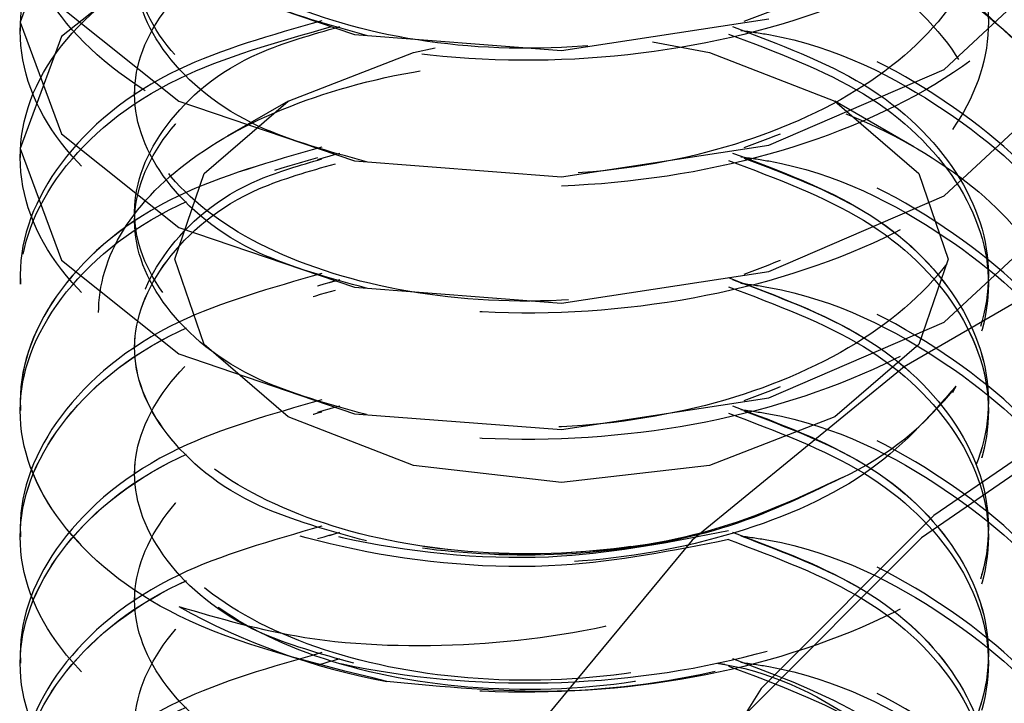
# Model space of a CAD drawing. Header units: inches. Extents: x 1907 to 2452, y -210 to -54.
# Tile 353 of 656: x 1991.901 to 1992.128, y -190.359 to -190.202. Entities that reach past the tile are written whole.
import ezdxf

# ---------------------------------------------------------------- set-up
doc = ezdxf.new("R2010")
doc.units = ezdxf.units.IN
doc.header["$LTSCALE"] = 0.5
doc.header["$MEASUREMENT"] = 0
doc.linetypes.add('HIDDEN', pattern=[0.22499999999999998, 0.15, -0.075])
doc.layers.add('SID-M-H', color=4, linetype='HIDDEN')

msp = doc.modelspace()

# ---------------------------------------------------------------- linework, layer by layer
at = {"layer": 'SID-M-H'}
for p, q in [((1991.910601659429, -190.176320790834), (1991.901086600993, -190.2021129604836)), ((1991.937698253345, -190.1838948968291), (1991.910601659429, -190.2054829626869)), ((1992.114474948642, -190.2130404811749), (1992.141571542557, -190.1878071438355)), ((1991.937698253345, -190.1911688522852), (1991.978251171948, -190.2049887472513)), ((1992.141571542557, -190.2164187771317), (1992.114474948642, -190.1911854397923)), ((1991.910601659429, -190.1987429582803), (1991.937698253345, -190.2203310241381)), ((1992.026086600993, -190.2086590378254), (1992.073922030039, -190.2013434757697)), ((1991.901086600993, -190.2021129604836), (1991.901086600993, -190.2042393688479)), ((1991.901086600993, -190.2021129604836), (1991.910601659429, -190.2279051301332)), ((1991.910601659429, -190.2054829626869), (1991.901086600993, -190.2312751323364)), ((1991.978251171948, -190.2049887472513), (1992.026086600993, -190.2086590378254)), ((1991.991918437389, -190.209172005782), (1991.996921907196, -190.2080757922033)), ((1992.0470812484, -190.20669369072), (1992.060254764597, -190.209172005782)), ((1991.962952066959, -190.2203452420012), (1991.991918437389, -190.209172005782)), ((1992.060254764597, -190.209172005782), (1992.089221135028, -190.2203452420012)), ((1992.073922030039, -190.2305056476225), (1992.114474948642, -190.2130404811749)), ((1991.927505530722, -190.21669404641), (1991.927505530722, -190.2188204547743)), ((1992.114474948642, -190.2422026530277), (1992.141571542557, -190.2169693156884)), ((1991.937698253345, -190.2203310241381), (1991.978251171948, -190.2341509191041)), ((1991.943597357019, -190.2370671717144), (1991.962952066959, -190.2203452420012)), ((1991.962941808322, -190.2203511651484), (1991.948870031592, -190.2284772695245)), ((1992.089221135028, -190.2203452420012), (1992.108575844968, -190.2370671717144)), ((1992.107472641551, -190.2308850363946), (1992.089231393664, -190.2203511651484)), ((1991.910601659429, -190.2279051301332), (1991.937698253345, -190.2494931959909)), ((1992.026086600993, -190.2378212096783), (1992.073922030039, -190.2305056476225)), ((1991.901086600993, -190.2312751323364), (1991.901086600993, -190.2334015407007)), ((1991.901086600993, -190.2312751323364), (1991.910601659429, -190.257067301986)), ((1991.978251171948, -190.2341509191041), (1992.026086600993, -190.2378212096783)), ((1991.936800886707, -190.2567920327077), (1991.943597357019, -190.2370671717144)), ((1992.108575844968, -190.2370671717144), (1992.115372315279, -190.2567920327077)), ((1992.073922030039, -190.2596678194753), (1992.114474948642, -190.2422026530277)), ((1991.927505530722, -190.2458562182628), (1991.927505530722, -190.2479826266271)), ((1992.114474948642, -190.2713648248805), (1992.141571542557, -190.2461314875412)), ((1992.165152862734, -190.2470400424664), (1992.105186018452, -190.2816581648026)), ((1991.937698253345, -190.2494931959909), (1991.978251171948, -190.263313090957)), ((1991.910601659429, -190.257067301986), (1991.937698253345, -190.2786553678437)), ((1991.943597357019, -190.2765168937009), (1991.936800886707, -190.2567920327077)), ((1992.115372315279, -190.2567920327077), (1992.108575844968, -190.2765168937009)), ((1991.901086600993, -190.2604373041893), (1991.901086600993, -190.2625637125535)), ((1992.026086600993, -190.2669833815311), (1992.073922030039, -190.2596678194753)), ((1991.978251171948, -190.263313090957), (1992.026086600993, -190.2669833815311)), ((1992.073922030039, -190.2888299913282), (1992.114474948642, -190.2713648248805)), ((1991.927505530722, -190.2750183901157), (1991.927505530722, -190.27714479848)), ((1991.937698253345, -190.2786553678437), (1991.978251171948, -190.2924752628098)), ((1991.962952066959, -190.2932388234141), (1991.943597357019, -190.2765168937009)), ((1992.108575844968, -190.2765168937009), (1992.089221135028, -190.2932388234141)), ((1992.16343888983, -190.2806687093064), (1992.112097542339, -190.3159907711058)), ((1992.105186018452, -190.2816581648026), (1992.056216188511, -190.3216288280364)), ((1992.160938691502, -190.2855606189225), (1992.109201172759, -190.3211552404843)), ((1991.901086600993, -190.2895994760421), (1991.901086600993, -190.2917258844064)), ((1992.026086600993, -190.2961455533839), (1992.073922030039, -190.2888299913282)), ((1991.991918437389, -190.3044120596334), (1991.962952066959, -190.2932388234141)), ((1991.978251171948, -190.2924752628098), (1992.026086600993, -190.2961455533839)), ((1992.089221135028, -190.2932388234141), (1992.060254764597, -190.3044120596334)), ((1991.927505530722, -190.3041805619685), (1991.927505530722, -190.3063069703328)), ((1992.026086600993, -190.3083355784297), (1991.991918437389, -190.3044120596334)), ((1992.060254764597, -190.3044120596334), (1992.026086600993, -190.3083355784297)), ((1992.112097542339, -190.3159907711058), (1992.072161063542, -190.3559229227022)), ((1991.901086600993, -190.3187616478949), (1991.901086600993, -190.3208880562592)), ((1992.056216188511, -190.3216288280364), (1992.019652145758, -190.3658021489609)), ((1992.109201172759, -190.3211552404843), (1992.068956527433, -190.3613955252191)), ((1991.927505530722, -190.3333427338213), (1991.927505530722, -190.3354691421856)), ((1991.901086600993, -190.3479238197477), (1991.901086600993, -190.350050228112)), ((1992.072161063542, -190.3559229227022), (1992.044842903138, -190.3992518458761))]:
    msp.add_line(p, q, dxfattribs=at)
for centre, radius, start, end in [((1992.060611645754, -190.2426718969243), 0.07133796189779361, 295.1746583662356, 322.4863169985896), ((1992.01429526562, -190.1993835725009), 0.1574795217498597, 240.8961903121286, 259.5434235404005)]:
    msp.add_arc(centre, radius, start, end, dxfattribs=at)
for points, knots in [([(1991.902219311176, -190.1076679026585), (1991.905339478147, -190.1004888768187), (1991.911545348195, -190.086210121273), (1991.937998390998, -190.0672413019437), (1991.976953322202, -190.0538100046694), (1992.026100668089, -190.0500056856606), (1992.075163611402, -190.0574618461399), (1992.116777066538, -190.0753348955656), (1992.144577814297, -190.1011775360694), (1992.154340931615, -190.1313339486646), (1992.1445780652, -190.1614903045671), (1992.116776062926, -190.1873331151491), (1992.075167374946, -190.2052055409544), (1992.026086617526, -190.2126640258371), (1991.977005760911, -190.2088510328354), (1991.935397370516, -190.1946227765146), (1991.907594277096, -190.1724294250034), (1991.897835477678, -190.1459026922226), (1991.907583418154, -190.1194499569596), (1991.935440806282, -190.0970346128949), (1991.976842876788, -190.0836203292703), (1992.01270154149, -190.0786953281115), (1992.031127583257, -190.0817792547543), (1992.033640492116, -190.0821998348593)], [0, 0, 0, 0, 0.04212059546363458, 0.08377594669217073, 0.1342346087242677, 0.1846932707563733, 0.2351519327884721, 0.2856105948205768, 0.3360692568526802, 0.3865279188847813, 0.4369865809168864, 0.4874452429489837, 0.5379039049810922, 0.5883625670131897, 0.6388212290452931, 0.6892798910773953, 0.7397385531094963, 0.7901972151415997, 0.8406558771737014, 0.8911145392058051, 0.9415732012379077, 0.9920318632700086, 0.9999999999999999, 0.9999999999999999, 0.9999999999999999, 0.9999999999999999]), ([(1992.032890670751, -190.0821586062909), (1992.044582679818, -190.0839057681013), (1992.067893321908, -190.0873891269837), (1992.098243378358, -190.1016957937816), (1992.119533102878, -190.1217124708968), (1992.127263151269, -190.1459562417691), (1992.119420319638, -190.1699527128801), (1992.099019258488, -190.1903475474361), (1992.077965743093, -190.1983191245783), (1992.068217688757, -190.2020100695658)], [0, 0, 0, 0, 0.1369430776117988, 0.2730267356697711, 0.4225407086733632, 0.5720546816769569, 0.7215686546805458, 0.8710826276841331, 1, 1, 1, 1]), ([(1992.048809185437, -190.0845196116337), (1992.057333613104, -190.085523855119), (1992.082095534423, -190.0884410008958), (1992.116662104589, -190.1048366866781), (1992.144608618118, -190.1302487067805), (1992.154332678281, -190.1605205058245), (1992.144580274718, -190.1906459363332), (1992.11677547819, -190.2164970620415), (1992.075167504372, -190.2343671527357), (1992.026086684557, -190.2418266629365), (1991.977005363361, -190.2380119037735), (1991.935398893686, -190.2237896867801), (1991.907588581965, -190.2015739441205), (1991.897856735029, -190.1751307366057), (1991.907504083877, -190.1483662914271), (1991.935736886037, -190.1271142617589), (1991.96318564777, -190.1149301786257), (1991.980117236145, -190.1137284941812), (1991.981054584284, -190.1136619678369)], [0, 0, 0, 0, 0.03599828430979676, 0.1045685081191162, 0.1731387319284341, 0.2417089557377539, 0.3102791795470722, 0.3788494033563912, 0.4474196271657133, 0.5159898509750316, 0.5845600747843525, 0.6531302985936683, 0.7217005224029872, 0.7902707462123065, 0.8588409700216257, 0.9274111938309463, 0.9959814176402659, 1, 1, 1, 1]), ([(1992.075199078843, -190.0895881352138), (1992.082374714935, -190.0928223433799), (1992.100191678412, -190.1008528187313), (1992.119471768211, -190.1197001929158), (1992.127251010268, -190.1437672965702), (1992.119530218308, -190.1679623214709), (1992.097609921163, -190.1887211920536), (1992.064793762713, -190.2032033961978), (1992.02608668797, -190.2094702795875), (1991.987379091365, -190.2068482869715), (1991.954564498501, -190.1960132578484), (1991.932638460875, -190.1788924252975), (1991.924939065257, -190.1583697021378), (1991.932638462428, -190.1378469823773), (1991.954564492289, -190.1207261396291), (1991.987379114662, -190.109891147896), (1992.026086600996, -190.1072690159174), (1992.064794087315, -190.1135364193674), (1992.09760870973, -190.1280166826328), (1992.119534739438, -190.1487827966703), (1992.127234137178, -190.1729507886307), (1992.119534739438, -190.1971187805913), (1992.09760870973, -190.2178848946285), (1992.064794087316, -190.2323651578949), (1992.026086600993, -190.2386325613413), (1991.987379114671, -190.2360104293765), (1991.954564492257, -190.2251754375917), (1991.932638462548, -190.2080545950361), (1991.924939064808, -190.1875318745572), (1991.932638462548, -190.1670091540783), (1991.954564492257, -190.1498883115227), (1991.987379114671, -190.1390533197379), (1992.026086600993, -190.1364311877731), (1992.064794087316, -190.1426985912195), (1992.09760870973, -190.1571788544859), (1992.119534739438, -190.1779449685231), (1992.127234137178, -190.2021129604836), (1992.119534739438, -190.2262809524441), (1992.09760870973, -190.2470470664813), (1992.064794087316, -190.2615273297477), (1992.026086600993, -190.2677947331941), (1991.987379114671, -190.2651726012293), (1991.954564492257, -190.2543376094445), (1991.932638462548, -190.2372167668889), (1991.924939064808, -190.21669404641), (1991.932638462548, -190.1961713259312), (1991.954564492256, -190.1790504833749), (1991.987379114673, -190.1682154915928), (1992.026086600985, -190.1655933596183), (1992.064794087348, -190.1718607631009), (1992.097608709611, -190.186341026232), (1992.119534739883, -190.2071071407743), (1992.12723413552, -190.2312751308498), (1992.119534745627, -190.2554431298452), (1992.097608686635, -190.2762092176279), (1992.064794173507, -190.2906895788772), (1992.026086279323, -190.2969566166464), (1991.987380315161, -190.2943358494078), (1991.954560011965, -190.2834957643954), (1991.932655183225, -190.2663939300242), (1991.924876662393, -190.2458002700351), (1991.932871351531, -190.2255422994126), (1991.950770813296, -190.2099766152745), (1991.968417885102, -190.2050002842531), (1991.974886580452, -190.2031761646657)], [0, 0, 0, 0, 0.0110087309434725, 0.02733446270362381, 0.04366019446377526, 0.05998592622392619, 0.07631165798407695, 0.09263738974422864, 0.1089631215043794, 0.1252888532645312, 0.141614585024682, 0.1579403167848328, 0.1742660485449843, 0.1905917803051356, 0.2069175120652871, 0.2232432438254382, 0.2395689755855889, 0.2558947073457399, 0.2722204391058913, 0.2885461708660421, 0.304871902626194, 0.3211976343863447, 0.3375233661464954, 0.3538490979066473, 0.3701748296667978, 0.3865005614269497, 0.4028262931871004, 0.4191520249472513, 0.4354777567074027, 0.4518034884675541, 0.4681292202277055, 0.4844549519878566, 0.5007806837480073, 0.517106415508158, 0.5334321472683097, 0.5497578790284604, 0.5660836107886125, 0.5824093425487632, 0.5987350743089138, 0.6150608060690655, 0.6313865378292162, 0.6477122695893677, 0.6640380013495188, 0.6803637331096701, 0.6966894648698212, 0.7130151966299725, 0.729340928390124, 0.7456666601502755, 0.7619923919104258, 0.7783181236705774, 0.7946438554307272, 0.8109695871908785, 0.8272953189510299, 0.8436210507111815, 0.8599467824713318, 0.8762725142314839, 0.8925982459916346, 0.9089239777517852, 0.9252497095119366, 0.9415754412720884, 0.9579011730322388, 0.9742269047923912, 0.9905526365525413, 1, 1, 1, 1]), ([(1991.981054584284, -190.2052038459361), (1991.97235964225, -190.2028197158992), (1991.95239507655, -190.1973454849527), (1991.93278665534, -190.1808676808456), (1991.924899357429, -190.1605366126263), (1991.932649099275, -190.1399625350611), (1991.95456165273, -190.1228554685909), (1991.98737983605, -190.1120167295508), (1992.026086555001, -190.1093958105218), (1992.064793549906, -190.1156621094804), (1992.097610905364, -190.1301455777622), (1992.119526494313, -190.1508999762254), (1992.127264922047, -190.1751116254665), (1992.119419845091, -190.199116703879), (1992.09901935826, -190.2195093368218), (1992.077965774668, -190.2274811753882), (1992.068217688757, -190.2311722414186)], [0, 0, 0, 0, 0.05659016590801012, 0.1299373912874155, 0.2032846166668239, 0.2766318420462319, 0.3499790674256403, 0.4233262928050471, 0.4966735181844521, 0.5700207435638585, 0.6433679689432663, 0.716715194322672, 0.7900624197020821, 0.8634096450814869, 0.9367568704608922, 1, 1, 1, 1]), ([(1992.067507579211, -190.1165413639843), (1992.069659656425, -190.1168433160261), (1992.087860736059, -190.1193970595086), (1992.116487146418, -190.134313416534), (1992.144655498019, -190.1593265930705), (1992.154320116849, -190.1897052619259), (1992.144583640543, -190.2198020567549), (1992.11677457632, -190.2456608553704), (1992.075167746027, -190.2635288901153), (1992.026086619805, -190.2709889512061), (1991.977005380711, -190.2671740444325), (1991.935398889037, -190.2529518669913), (1991.907588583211, -190.2307361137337), (1991.897856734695, -190.2042929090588), (1991.907504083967, -190.1775284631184), (1991.935736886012, -190.1562764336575), (1991.96318564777, -190.144092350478), (1991.980117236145, -190.142890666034), (1991.981054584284, -190.1428241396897)], [0, 0, 0, 0, 0.00944810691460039, 0.07990686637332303, 0.1503656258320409, 0.2208243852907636, 0.291283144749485, 0.3617419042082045, 0.4322006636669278, 0.5026594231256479, 0.5731181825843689, 0.6435769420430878, 0.7140357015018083, 0.7844944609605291, 0.8549532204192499, 0.9254119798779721, 0.9958707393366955, 0.9999999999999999, 0.9999999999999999, 0.9999999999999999, 0.9999999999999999]), ([(1991.981054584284, -190.2343660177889), (1991.97235964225, -190.2319818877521), (1991.95239507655, -190.2265076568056), (1991.93278665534, -190.2100298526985), (1991.924899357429, -190.1896987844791), (1991.932649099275, -190.1691247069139), (1991.95456165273, -190.1520176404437), (1991.98737983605, -190.1411789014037), (1992.026086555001, -190.1385579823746), (1992.064793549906, -190.1448242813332), (1992.097610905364, -190.159307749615), (1992.119526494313, -190.1800621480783), (1992.127264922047, -190.2042737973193), (1992.119419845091, -190.2282788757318), (1992.09901935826, -190.2486715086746), (1992.077965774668, -190.256643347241), (1992.068217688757, -190.2603344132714)], [0, 0, 0, 0, 0.05659016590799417, 0.1299373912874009, 0.2032846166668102, 0.2766318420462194, 0.349979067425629, 0.4233262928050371, 0.4966735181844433, 0.5700207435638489, 0.64336796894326, 0.7167151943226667, 0.7900624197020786, 0.863409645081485, 0.9367568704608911, 1, 1, 1, 1]), ([(1992.067507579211, -190.1457035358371), (1992.069659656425, -190.1460054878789), (1992.087860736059, -190.1485592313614), (1992.116487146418, -190.1634755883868), (1992.144655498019, -190.1884887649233), (1992.154320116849, -190.2188674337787), (1992.144583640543, -190.2489642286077), (1992.11677457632, -190.2748230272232), (1992.075167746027, -190.2926910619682), (1992.026086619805, -190.3001511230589), (1991.977005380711, -190.2963362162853), (1991.935398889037, -190.2821140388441), (1991.907588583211, -190.2598982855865), (1991.897856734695, -190.2334550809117), (1991.907504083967, -190.2066906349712), (1991.935736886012, -190.1854386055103), (1991.96318564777, -190.1732545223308), (1991.980117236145, -190.1720528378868), (1991.981054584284, -190.1719863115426)], [0, 0, 0, 0, 0.009448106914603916, 0.07990686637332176, 0.1503656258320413, 0.2208243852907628, 0.291283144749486, 0.3617419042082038, 0.4322006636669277, 0.5026594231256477, 0.573118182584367, 0.6435769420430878, 0.7140357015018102, 0.7844944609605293, 0.8549532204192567, 0.925411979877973, 0.9958707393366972, 1, 1, 1, 1]), ([(1991.981054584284, -190.2635281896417), (1991.97235964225, -190.2611440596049), (1991.95239507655, -190.2556698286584), (1991.93278665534, -190.2391920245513), (1991.924899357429, -190.2188609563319), (1991.932649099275, -190.1982868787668), (1991.95456165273, -190.1811798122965), (1991.98737983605, -190.1703410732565), (1992.026086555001, -190.1677201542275), (1992.064793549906, -190.1739864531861), (1992.097610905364, -190.1884699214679), (1992.119526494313, -190.2092243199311), (1992.127264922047, -190.2334359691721), (1992.119419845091, -190.2574410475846), (1992.09901935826, -190.2778336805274), (1992.077965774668, -190.2858055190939), (1992.068217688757, -190.2894965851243)], [0, 0, 0, 0, 0.05659016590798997, 0.129937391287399, 0.2032846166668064, 0.2766318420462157, 0.3499790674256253, 0.4233262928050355, 0.4966735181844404, 0.5700207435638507, 0.6433679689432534, 0.7167151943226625, 0.7900624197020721, 0.8634096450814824, 0.936756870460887, 1, 1, 1, 1]), ([(1992.067507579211, -190.1748657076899), (1992.069659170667, -190.1751676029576), (1992.087856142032, -190.1777208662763), (1992.116670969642, -190.192659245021), (1992.144001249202, -190.2175744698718), (1992.154478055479, -190.2428294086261), (1992.148546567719, -190.2571269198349), (1992.146664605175, -190.2616632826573)], [0, 0, 0, 0, 0.0372604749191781, 0.3151285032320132, 0.5929965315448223, 0.8708645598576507, 1, 1, 1, 1]), ([(1991.970715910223, -190.2018050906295), (1991.959063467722, -190.2051156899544), (1991.933099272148, -190.212492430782), (1991.907762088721, -190.2341029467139), (1991.897789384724, -190.2603934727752), (1991.907599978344, -190.2869469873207), (1991.935420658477, -190.309195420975), (1991.976906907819, -190.3231765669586), (1992.02325641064, -190.3276161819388), (1992.051874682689, -190.3219427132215), (1992.064647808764, -190.3194104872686)], [0, 0, 0, 0, 0.1068443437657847, 0.2380726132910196, 0.3693008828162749, 0.500529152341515, 0.6317574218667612, 0.7629856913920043, 0.8942139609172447, 1, 1, 1, 1]), ([(1991.970715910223, -190.2309672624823), (1991.959063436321, -190.2342777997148), (1991.933099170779, -190.2416544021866), (1991.90776260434, -190.2632661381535), (1991.897787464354, -190.2895518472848), (1991.907607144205, -190.3161233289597), (1991.935393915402, -190.3383047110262), (1991.977006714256, -190.352536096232), (1992.026086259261, -190.3563485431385), (1992.075167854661, -190.3488891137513), (1992.116774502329, -190.3310210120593), (1992.144583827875, -190.3051618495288), (1992.154319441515, -190.2750665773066), (1992.144658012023, -190.2446821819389), (1992.116477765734, -190.2196903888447), (1992.088081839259, -190.2048214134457), (1992.070130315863, -190.202280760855), (1992.068217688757, -190.2020100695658)], [0, 0, 0, 0, 0.05843403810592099, 0.1302038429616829, 0.2019736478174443, 0.2737434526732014, 0.3455132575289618, 0.4172830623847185, 0.4890528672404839, 0.5608226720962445, 0.6325924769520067, 0.704362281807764, 0.7761320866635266, 0.847901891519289, 0.9196716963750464, 0.9914415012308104, 1, 1, 1, 1]), ([(1992.064647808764, -190.3215368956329), (1992.051874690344, -190.3240691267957), (1992.023256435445, -190.329742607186), (1991.976906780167, -190.3253028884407), (1991.935421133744, -190.311322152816), (1991.907598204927, -190.2890721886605), (1991.897796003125, -190.2625243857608), (1991.907737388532, -190.2362125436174), (1991.933678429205, -190.2142583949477), (1991.960474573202, -190.2066932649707), (1991.972932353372, -190.2031761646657)], [0, 0, 0, 0, 0.1050327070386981, 0.2353264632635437, 0.3656202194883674, 0.4959139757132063, 0.6262077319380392, 0.7565014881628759, 0.8867952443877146, 1, 1, 1, 1]), ([(1992.065583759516, -190.2031761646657), (1992.076290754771, -190.2072008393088), (1992.098332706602, -190.2154862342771), (1992.119447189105, -190.2363791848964), (1992.12725759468, -190.2604078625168), (1992.119528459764, -190.284613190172), (1992.097610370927, -190.3053692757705), (1992.064793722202, -190.319852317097), (1992.02608640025, -190.3261186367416), (1991.987380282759, -190.3234980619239), (1991.954560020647, -190.3126579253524), (1991.932655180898, -190.2955561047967), (1991.924876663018, -190.2749624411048), (1991.932871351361, -190.254704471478), (1991.950770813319, -190.2391387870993), (1991.968417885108, -190.2341624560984), (1991.974886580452, -190.2323383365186)], [0, 0, 0, 0, 0.06984989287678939, 0.1437964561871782, 0.2177430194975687, 0.2916895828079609, 0.3656361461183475, 0.4395827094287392, 0.5135292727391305, 0.5874758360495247, 0.6614223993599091, 0.7353689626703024, 0.8093155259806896, 0.8832620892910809, 0.9572086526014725, 1, 1, 1, 1]), ([(1992.067507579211, -190.2040278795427), (1992.069659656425, -190.2043298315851), (1992.087860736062, -190.206883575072), (1992.116487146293, -190.2217999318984), (1992.144655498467, -190.2468131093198), (1992.154320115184, -190.2771917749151), (1992.144583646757, -190.3072885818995), (1992.116774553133, -190.333147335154), (1992.075167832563, -190.3510155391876), (1992.026086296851, -190.3584749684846), (1991.977006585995, -190.3546624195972), (1991.935394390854, -190.3404314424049), (1991.907605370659, -190.3182485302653), (1991.897794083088, -190.2916827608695), (1991.907737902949, -190.2653757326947), (1991.933678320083, -190.2434203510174), (1991.96047453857, -190.2358553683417), (1991.972932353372, -190.2323383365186)], [0, 0, 0, 0, 0.0095761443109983, 0.08098973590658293, 0.1524033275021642, 0.2238169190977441, 0.2952305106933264, 0.3666441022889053, 0.4380576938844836, 0.5094712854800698, 0.5808848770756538, 0.6522984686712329, 0.7237120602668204, 0.7951256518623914, 0.8665392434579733, 0.9379528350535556, 1, 1, 1, 1]), ([(1991.981054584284, -190.2926903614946), (1991.972358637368, -190.2903053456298), (1991.952391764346, -190.2848290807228), (1991.932804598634, -190.2683700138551), (1991.92483264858, -190.2479643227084), (1991.932897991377, -190.2276684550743), (1991.950505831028, -190.2122596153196), (1991.967779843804, -190.2073623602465), (1991.973891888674, -190.2056295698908)], [0, 0, 0, 0, 0.1450500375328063, 0.3330512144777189, 0.5210523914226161, 0.7090535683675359, 0.8970547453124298, 1, 1, 1, 1]), ([(1992.064647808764, -190.2048882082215), (1992.075696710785, -190.209031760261), (1992.098091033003, -190.2174300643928), (1992.119448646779, -190.2384905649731), (1992.127283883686, -190.262568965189), (1992.119421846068, -190.2866158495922), (1992.098835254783, -190.3071340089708), (1992.077514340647, -190.3151914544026), (1992.067507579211, -190.3189731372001)], [0, 0, 0, 0, 0.166236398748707, 0.3369340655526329, 0.5076317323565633, 0.6783293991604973, 0.8490270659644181, 1, 1, 1, 1]), ([(1992.090957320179, -190.3072338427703), (1992.082022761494, -190.3115382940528), (1992.064153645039, -190.3201471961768), (1992.030607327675, -190.3256852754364), (1991.996481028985, -190.324961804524), (1991.964713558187, -190.3178302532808), (1991.93911902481, -190.3048101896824), (1991.922531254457, -190.2876818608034), (1991.917225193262, -190.2680987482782), (1991.923856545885, -190.2484290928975), (1991.942017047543, -190.2309774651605), (1991.970076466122, -190.2177608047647), (1992.004891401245, -190.2105882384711), (1992.042906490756, -190.2104161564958), (1992.079850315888, -190.2175850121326), (1992.111510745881, -190.2314955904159), (1992.134391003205, -190.2509163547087), (1992.145673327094, -190.273867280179), (1992.143738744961, -190.2979529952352), (1992.128772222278, -190.3207026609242), (1992.101872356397, -190.3394705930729), (1992.06613985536, -190.3523112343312), (1992.025407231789, -190.3581107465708), (1991.998799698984, -190.3555212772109), (1991.985714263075, -190.3542477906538)], [0, 0, 0, 0, 0.04105051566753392, 0.08210102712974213, 0.1231263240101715, 0.1651756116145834, 0.207380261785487, 0.2501556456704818, 0.2935314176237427, 0.3370485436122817, 0.3815882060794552, 0.4261064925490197, 0.4715568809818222, 0.5172530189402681, 0.5634349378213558, 0.6103006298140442, 0.6572299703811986, 0.7052591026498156, 0.753270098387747, 0.802130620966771, 0.8513180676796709, 0.9009149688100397, 0.9512705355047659, 0.9999999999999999, 0.9999999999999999, 0.9999999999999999, 0.9999999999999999]), ([(1991.970715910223, -190.2309672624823), (1991.959066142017, -190.2342762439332), (1991.93310790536, -190.2416493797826), (1991.907718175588, -190.2632916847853), (1991.89795293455, -190.2894567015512), (1991.90698969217, -190.3164783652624), (1991.927462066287, -190.3301459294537), (1991.937698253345, -190.3369797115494)], [0, 0, 0, 0, 0.1691224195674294, 0.376841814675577, 0.5845612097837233, 0.7922806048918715, 0.9999999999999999, 0.9999999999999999, 0.9999999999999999, 0.9999999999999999]), ([(1992.067507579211, -190.2331900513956), (1992.069659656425, -190.2334920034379), (1992.087860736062, -190.2360457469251), (1992.116487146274, -190.2509621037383), (1992.144655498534, -190.2759752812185), (1992.154320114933, -190.3063539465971), (1992.144583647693, -190.3364507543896), (1992.116774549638, -190.3623095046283), (1992.075167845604, -190.3801777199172), (1992.026086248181, -190.3876371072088), (1991.977006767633, -190.3838247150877), (1991.935393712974, -190.3695931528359), (1991.907607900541, -190.347412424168), (1991.897784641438, -190.3208385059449), (1991.907773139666, -190.2945618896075), (1991.93286274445, -190.2730896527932), (1991.958487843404, -190.2657897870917), (1991.96981250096, -190.2625637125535)], [0, 0, 0, 0, 0.009629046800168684, 0.08143715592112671, 0.1532452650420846, 0.2250533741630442, 0.2968614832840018, 0.3686695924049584, 0.4404777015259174, 0.5122858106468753, 0.5840939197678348, 0.6559020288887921, 0.7277101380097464, 0.7995182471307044, 0.8713263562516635, 0.9431344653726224, 1, 1, 1, 1]), ([(1991.970715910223, -190.2601294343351), (1991.959063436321, -190.2634399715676), (1991.933099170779, -190.2708165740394), (1991.90776260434, -190.2924283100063), (1991.897787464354, -190.3187140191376), (1991.907607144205, -190.3452855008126), (1991.935393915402, -190.367466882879), (1991.977006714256, -190.3816982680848), (1992.026086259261, -190.3855107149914), (1992.075167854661, -190.3780512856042), (1992.116774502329, -190.3601831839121), (1992.144583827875, -190.3343240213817), (1992.154319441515, -190.3042287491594), (1992.144658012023, -190.2738443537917), (1992.116477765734, -190.2488525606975), (1992.088081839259, -190.2339835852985), (1992.070130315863, -190.2314429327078), (1992.068217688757, -190.2311722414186)], [0, 0, 0, 0, 0.05843403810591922, 0.1302038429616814, 0.201973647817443, 0.2737434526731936, 0.345513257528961, 0.4172830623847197, 0.4890528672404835, 0.5608226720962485, 0.632592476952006, 0.7043622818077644, 0.7761320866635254, 0.8479018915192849, 0.9196716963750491, 0.9914415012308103, 1, 1, 1, 1]), ([(1992.067507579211, -190.2331900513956), (1992.069659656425, -190.2334920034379), (1992.087860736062, -190.2360457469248), (1992.116487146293, -190.2509621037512), (1992.144655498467, -190.2759752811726), (1992.154320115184, -190.306353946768), (1992.144583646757, -190.3364507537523), (1992.116774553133, -190.3623095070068), (1992.075167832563, -190.3801777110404), (1992.026086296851, -190.3876371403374), (1991.977006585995, -190.38382459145), (1991.935394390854, -190.3695936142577), (1991.907605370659, -190.3474107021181), (1991.897794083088, -190.3208449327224), (1991.907737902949, -190.2945379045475), (1991.933678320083, -190.2725825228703), (1991.96047453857, -190.2650175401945), (1991.972932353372, -190.2615005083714)], [0, 0, 0, 0, 0.009576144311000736, 0.08098973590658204, 0.1524033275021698, 0.223816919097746, 0.2952305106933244, 0.3666441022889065, 0.4380576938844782, 0.5094712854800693, 0.5808848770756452, 0.6522984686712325, 0.7237120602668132, 0.795125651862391, 0.8665392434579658, 0.9379528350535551, 1, 1, 1, 1]), ([(1992.065583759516, -190.2323383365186), (1992.076290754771, -190.2363630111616), (1992.098332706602, -190.24464840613), (1992.119447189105, -190.2655413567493), (1992.12725759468, -190.2895700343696), (1992.119528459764, -190.3137753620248), (1992.097610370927, -190.3345314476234), (1992.064793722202, -190.3490144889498), (1992.02608640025, -190.3552808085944), (1991.987380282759, -190.3526602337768), (1991.954560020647, -190.3418200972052), (1991.932655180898, -190.3247182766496), (1991.924876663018, -190.3041246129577), (1991.932871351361, -190.2838666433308), (1991.950770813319, -190.2683009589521), (1991.968417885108, -190.2633246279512), (1991.974886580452, -190.2615005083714)], [0, 0, 0, 0, 0.06984989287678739, 0.1437964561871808, 0.2177430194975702, 0.291689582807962, 0.3656361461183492, 0.4395827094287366, 0.5135292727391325, 0.5874758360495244, 0.6614223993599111, 0.7353689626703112, 0.8093155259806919, 0.8832620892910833, 0.957208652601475, 1, 1, 1, 1]), ([(1991.985714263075, -190.3542477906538), (1991.968525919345, -190.3500247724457), (1991.93651888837, -190.3421609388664), (1991.907697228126, -190.3181127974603), (1991.897760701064, -190.2917131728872), (1991.907779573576, -190.2653898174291), (1991.932861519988, -190.2439293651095), (1991.958487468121, -190.2366281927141), (1991.96981250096, -190.2334015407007)], [0, 0, 0, 0, 0.1948832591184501, 0.3628991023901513, 0.530914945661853, 0.6989307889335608, 0.8669466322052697, 1, 1, 1, 1]), ([(1992.090957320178, -190.3072338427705), (1992.08122560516, -190.3117536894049), (1992.061821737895, -190.3207657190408), (1992.024859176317, -190.3259623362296), (1991.987408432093, -190.3235205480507), (1991.954551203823, -190.3126510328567), (1991.932662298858, -190.2955611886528), (1991.924857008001, -190.2749489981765), (1991.932942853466, -190.2547531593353), (1991.949661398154, -190.2397869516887), (1991.965739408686, -190.2351459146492), (1991.970715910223, -190.2337094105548)], [0, 0, 0, 0, 0.1109108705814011, 0.2211429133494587, 0.3419282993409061, 0.4627136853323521, 0.5834990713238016, 0.7042844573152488, 0.8250698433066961, 0.9458552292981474, 1, 1, 1, 1]), ([(1992.117197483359, -190.2861132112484), (1992.110883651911, -190.2932938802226), (1992.098270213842, -190.3076390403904), (1992.064623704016, -190.3219374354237), (1992.026131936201, -190.3282560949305), (1991.987368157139, -190.3256215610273), (1991.954562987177, -190.3147849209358), (1991.932655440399, -190.2976830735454), (1991.924872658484, -190.2770860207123), (1991.932887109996, -190.256841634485), (1991.950507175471, -190.24142042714), (1991.96778019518, -190.2365241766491), (1991.973891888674, -190.2347917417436)], [0, 0, 0, 0, 0.1049502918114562, 0.209664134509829, 0.314377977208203, 0.4190918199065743, 0.5238056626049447, 0.6285195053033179, 0.7332333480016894, 0.8379471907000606, 0.9426610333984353, 1, 1, 1, 1]), ([(1992.068217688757, -190.2335044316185), (1992.077965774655, -190.2371954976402), (1992.099019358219, -190.2451673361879), (1992.119419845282, -190.2655599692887), (1992.127264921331, -190.2895650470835), (1992.119526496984, -190.3137766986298), (1992.097610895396, -190.3345310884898), (1992.064793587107, -190.3490145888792), (1992.026086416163, -190.3552807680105), (1991.987380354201, -190.352660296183), (1991.954559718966, -190.3418198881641), (1991.932656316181, -190.3247190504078), (1991.924872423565, -190.3041217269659), (1991.932887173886, -190.2838774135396), (1991.950507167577, -190.2684561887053), (1991.967780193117, -190.263559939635), (1991.973891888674, -190.2618275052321)], [0, 0, 0, 0, 0.064299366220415, 0.1388715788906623, 0.2134437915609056, 0.2880160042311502, 0.3625882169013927, 0.4371604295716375, 0.5117326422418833, 0.586304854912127, 0.6608770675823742, 0.7354492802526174, 0.8100214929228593, 0.884593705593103, 0.9591659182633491, 1, 1, 1, 1]), ([(1992.064647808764, -190.2340503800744), (1992.075696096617, -190.2381932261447), (1992.098089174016, -190.2465900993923), (1992.119456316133, -190.267661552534), (1992.127255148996, -190.2916981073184), (1992.119529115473, -190.3159013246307), (1992.097610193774, -190.3366579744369), (1992.064793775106, -190.3511408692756), (1992.026086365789, -190.3574072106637), (1991.987380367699, -190.3547866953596), (1991.954559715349, -190.3439462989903), (1991.932656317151, -190.3268454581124), (1991.924872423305, -190.3062481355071), (1991.932887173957, -190.2860038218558), (1991.950507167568, -190.2705825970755), (1991.967780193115, -190.2656863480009), (1991.973891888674, -190.2639539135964)], [0, 0, 0, 0, 0.07202371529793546, 0.1459803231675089, 0.2199369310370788, 0.2938935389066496, 0.3678501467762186, 0.4418067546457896, 0.5157633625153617, 0.5897199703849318, 0.6636765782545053, 0.7376331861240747, 0.8115897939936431, 0.8855464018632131, 0.9595030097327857, 1, 1, 1, 1]), ([(1991.981054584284, -190.3218525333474), (1991.972358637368, -190.3194675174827), (1991.952391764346, -190.3139912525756), (1991.932804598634, -190.2975321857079), (1991.92483264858, -190.2771264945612), (1991.932897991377, -190.2568306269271), (1991.950505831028, -190.2414217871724), (1991.967779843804, -190.2365245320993), (1991.973891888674, -190.2347917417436)], [0, 0, 0, 0, 0.1450500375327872, 0.3330512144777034, 0.5210523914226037, 0.7090535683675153, 0.8970547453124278, 1, 1, 1, 1]), ([(1992.064647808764, -190.2340503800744), (1992.075695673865, -190.2381923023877), (1992.098087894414, -190.2465873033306), (1992.119461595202, -190.2676730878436), (1992.127235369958, -190.2916548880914), (1992.119602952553, -190.3160626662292), (1992.09733462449, -190.33605582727), (1992.075850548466, -190.3478723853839), (1992.06267409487, -190.3499597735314), (1992.062103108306, -190.350050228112)], [0, 0, 0, 0, 0.1617940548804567, 0.3279301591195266, 0.4940662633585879, 0.6602023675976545, 0.8263384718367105, 0.9924745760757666, 1, 1, 1, 1]), ([(1991.970715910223, -190.289291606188), (1991.959063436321, -190.2926021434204), (1991.933099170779, -190.2999787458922), (1991.90776260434, -190.3215904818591), (1991.897787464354, -190.3478761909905), (1991.907607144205, -190.3744476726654), (1991.935393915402, -190.3966290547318), (1991.977006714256, -190.4108604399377), (1992.026086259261, -190.4146728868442), (1992.075167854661, -190.407213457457), (1992.116774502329, -190.3893453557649), (1992.144583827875, -190.3634861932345), (1992.154319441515, -190.3333909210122), (1992.144658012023, -190.3030065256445), (1992.116477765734, -190.2780147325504), (1992.088081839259, -190.2631457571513), (1992.070130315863, -190.2606051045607), (1992.068217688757, -190.2603344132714)], [0, 0, 0, 0, 0.05843403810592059, 0.1302038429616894, 0.2019736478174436, 0.2737434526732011, 0.3455132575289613, 0.4172830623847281, 0.4890528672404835, 0.5608226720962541, 0.6325924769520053, 0.7043622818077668, 0.7761320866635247, 0.8479018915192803, 0.9196716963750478, 0.9914415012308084, 1, 1, 1, 1]), ([(1992.067507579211, -190.2623522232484), (1992.069659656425, -190.2626541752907), (1992.087860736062, -190.2652079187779), (1992.116487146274, -190.2801242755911), (1992.144655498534, -190.3051374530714), (1992.154320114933, -190.33551611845), (1992.144583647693, -190.3656129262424), (1992.116774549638, -190.3914716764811), (1992.075167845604, -190.40933989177), (1992.026086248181, -190.4167992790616), (1991.977006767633, -190.4129868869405), (1991.935393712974, -190.3987553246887), (1991.907607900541, -190.3765745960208), (1991.897784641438, -190.3500006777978), (1991.907773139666, -190.3237240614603), (1991.93286274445, -190.302251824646), (1991.958487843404, -190.2949519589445), (1991.96981250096, -190.2917258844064)], [0, 0, 0, 0, 0.009629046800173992, 0.08143715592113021, 0.1532452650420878, 0.225053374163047, 0.2968614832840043, 0.3686695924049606, 0.4404777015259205, 0.5122858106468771, 0.5840939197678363, 0.6559020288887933, 0.7277101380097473, 0.799518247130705, 0.8713263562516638, 0.9431344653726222, 1, 1, 1, 1]), ([(1992.067507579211, -190.2623522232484), (1992.069659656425, -190.2626541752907), (1992.087860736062, -190.2652079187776), (1992.116487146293, -190.280124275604), (1992.144655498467, -190.3051374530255), (1992.154320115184, -190.3355161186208), (1992.144583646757, -190.3656129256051), (1992.116774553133, -190.3914716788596), (1992.075167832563, -190.4093398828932), (1992.026086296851, -190.4167993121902), (1991.977006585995, -190.4129867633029), (1991.935394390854, -190.3987557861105), (1991.907605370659, -190.376572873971), (1991.897794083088, -190.3500071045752), (1991.907737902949, -190.3237000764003), (1991.933678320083, -190.3017446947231), (1991.96047453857, -190.2941797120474), (1991.972932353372, -190.2906626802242)], [0, 0, 0, 0, 0.009576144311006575, 0.0809897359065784, 0.1524033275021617, 0.2238169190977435, 0.2952305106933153, 0.3666441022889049, 0.4380576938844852, 0.5094712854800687, 0.580884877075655, 0.6522984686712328, 0.7237120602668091, 0.7951256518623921, 0.866539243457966, 0.9379528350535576, 1, 1, 1, 1]), ([(1992.064647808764, -190.2610861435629), (1992.075696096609, -190.2652289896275), (1992.098089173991, -190.2736258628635), (1992.119456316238, -190.2946973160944), (1992.127255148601, -190.3187338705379), (1992.119529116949, -190.3429370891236), (1992.097610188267, -190.3636937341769), (1992.064793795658, -190.3781766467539), (1992.026086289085, -190.3844429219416), (1991.987380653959, -190.381822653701), (1991.95455864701, -190.3709813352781), (1991.932660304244, -190.353883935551), (1991.924857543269, -190.333273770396), (1991.932942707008, -190.3130773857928), (1991.949661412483, -190.2981113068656), (1991.965739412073, -190.2934702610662), (1991.970715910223, -190.2920337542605)], [0, 0, 0, 0, 0.07255659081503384, 0.147060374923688, 0.2215641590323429, 0.2960679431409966, 0.3705717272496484, 0.4450755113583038, 0.5195792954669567, 0.5940830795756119, 0.668586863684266, 0.743090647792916, 0.8175944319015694, 0.8920982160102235, 0.9666020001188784, 1, 1, 1, 1]), ([(1992.065583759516, -190.2615005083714), (1992.076290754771, -190.2655251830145), (1992.098332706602, -190.2738105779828), (1992.119447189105, -190.2947035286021), (1992.12725759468, -190.3187322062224), (1992.119528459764, -190.3429375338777), (1992.097610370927, -190.3636936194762), (1992.064793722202, -190.3781766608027), (1992.02608640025, -190.3844429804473), (1991.987380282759, -190.3818224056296), (1991.954560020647, -190.3709822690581), (1991.932655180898, -190.3538804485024), (1991.924876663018, -190.3332867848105), (1991.932871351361, -190.3130288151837), (1991.950770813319, -190.2974631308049), (1991.968417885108, -190.292486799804), (1991.974886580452, -190.2906626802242)], [0, 0, 0, 0, 0.06984989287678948, 0.1437964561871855, 0.2177430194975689, 0.2916895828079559, 0.3656361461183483, 0.4395827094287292, 0.5135292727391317, 0.5874758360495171, 0.6614223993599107, 0.7353689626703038, 0.8093155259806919, 0.883262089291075, 0.9572086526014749, 0.9999999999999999, 0.9999999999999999, 0.9999999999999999, 0.9999999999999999]), ([(1991.978120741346, -190.350050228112), (1991.970486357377, -190.3479300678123), (1991.95162169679, -190.3426911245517), (1991.932842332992, -190.3266687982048), (1991.924822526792, -190.306295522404), (1991.932900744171, -190.2859909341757), (1991.950505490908, -190.2705841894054), (1991.967779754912, -190.265686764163), (1991.973891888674, -190.2639539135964)], [0, 0, 0, 0, 0.1300467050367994, 0.3213470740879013, 0.5126474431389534, 0.7039478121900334, 0.8952481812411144, 1, 1, 1, 1]), ([(1992.064647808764, -190.2632125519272), (1992.075696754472, -190.2673561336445), (1992.098091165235, -190.2757544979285), (1992.119448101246, -190.2968145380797), (1992.127285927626, -190.3208946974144), (1992.119414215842, -190.344935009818), (1992.099020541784, -190.3653186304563), (1992.077966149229, -190.3732915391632), (1992.068217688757, -190.3769831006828)], [0, 0, 0, 0, 0.1668688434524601, 0.3382159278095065, 0.5095630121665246, 0.6809100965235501, 0.8522571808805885, 1, 1, 1, 1]), ([(1991.937698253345, -190.3369797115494), (1991.947100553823, -190.3397166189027), (1991.967647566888, -190.3456976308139), (1992.005878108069, -190.3467630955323), (1992.046089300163, -190.3407473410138), (1992.080760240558, -190.3262462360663), (1992.106020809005, -190.3076518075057), (1992.11369625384, -190.2928604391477), (1992.117197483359, -190.2861132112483)], [0, 0, 0, 0, 0.1539388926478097, 0.3364053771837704, 0.5189921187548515, 0.6936409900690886, 0.8602513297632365, 1, 1, 1, 1]), ([(1991.970715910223, -190.3184537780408), (1991.959063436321, -190.3217643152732), (1991.933099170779, -190.3291409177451), (1991.90776260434, -190.350752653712), (1991.897787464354, -190.3770383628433), (1991.907607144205, -190.4036098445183), (1991.935393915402, -190.4257912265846), (1991.977006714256, -190.4400226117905), (1992.026086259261, -190.443835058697), (1992.075167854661, -190.4363756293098), (1992.116774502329, -190.4185075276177), (1992.144583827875, -190.3926483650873), (1992.154319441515, -190.3625530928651), (1992.144658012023, -190.3321686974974), (1992.116477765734, -190.3071769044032), (1992.088081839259, -190.2923079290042), (1992.070130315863, -190.2897672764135), (1992.068217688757, -190.2894965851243)], [0, 0, 0, 0, 0.05843403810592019, 0.130203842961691, 0.2019736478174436, 0.2737434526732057, 0.345513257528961, 0.4172830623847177, 0.4890528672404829, 0.5608226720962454, 0.6325924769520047, 0.7043622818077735, 0.7761320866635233, 0.8479018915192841, 0.9196716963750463, 0.991441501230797, 1, 1, 1, 1]), ([(1992.067507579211, -190.2915143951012), (1992.069659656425, -190.2918163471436), (1992.087860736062, -190.2943700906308), (1992.116487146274, -190.309286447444), (1992.144655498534, -190.3342996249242), (1992.154320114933, -190.3646782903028), (1992.144583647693, -190.3947750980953), (1992.116774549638, -190.4206338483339), (1992.075167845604, -190.4385020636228), (1992.026086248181, -190.4459614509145), (1991.977006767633, -190.4421490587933), (1991.935393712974, -190.4279174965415), (1991.907607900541, -190.4057367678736), (1991.897784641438, -190.3791628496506), (1991.907773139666, -190.3528862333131), (1991.93286274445, -190.3314139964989), (1991.958487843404, -190.3241141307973), (1991.96981250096, -190.3208880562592)], [0, 0, 0, 0, 0.009629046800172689, 0.08143715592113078, 0.1532452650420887, 0.2250533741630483, 0.2968614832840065, 0.3686695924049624, 0.4404777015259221, 0.5122858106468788, 0.5840939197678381, 0.6559020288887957, 0.7277101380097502, 0.7995182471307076, 0.8713263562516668, 0.9431344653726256, 1, 1, 1, 1]), ([(1992.067507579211, -190.2915143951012), (1992.069659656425, -190.2918163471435), (1992.087860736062, -190.2943700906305), (1992.116487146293, -190.3092864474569), (1992.144655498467, -190.3342996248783), (1992.154320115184, -190.3646782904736), (1992.144583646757, -190.3947750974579), (1992.116774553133, -190.4206338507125), (1992.075167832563, -190.438502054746), (1992.026086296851, -190.4459614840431), (1991.977006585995, -190.4421489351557), (1991.935394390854, -190.4279179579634), (1991.907605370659, -190.4057350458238), (1991.897794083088, -190.3791692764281), (1991.907737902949, -190.3528622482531), (1991.933678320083, -190.3309068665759), (1991.96047453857, -190.3233418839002), (1991.972932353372, -190.3198248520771)], [0, 0, 0, 0, 0.009576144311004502, 0.08098973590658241, 0.1524033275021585, 0.2238169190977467, 0.2952305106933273, 0.3666441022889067, 0.4380576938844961, 0.509471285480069, 0.5808848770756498, 0.6522984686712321, 0.723712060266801, 0.7951256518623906, 0.86653924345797, 0.9379528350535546, 1, 1, 1, 1]), ([(1992.068217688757, -190.2918287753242), (1992.077965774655, -190.2955198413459), (1992.099019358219, -190.3034916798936), (1992.119419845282, -190.3238843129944), (1992.127264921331, -190.3478893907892), (1992.119526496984, -190.3721010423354), (1992.097610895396, -190.3928554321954), (1992.064793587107, -190.4073389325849), (1992.026086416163, -190.4136051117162), (1991.987380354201, -190.4109846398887), (1991.954559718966, -190.4001442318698), (1991.932656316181, -190.3830433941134), (1991.924872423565, -190.3624460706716), (1991.932887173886, -190.3422017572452), (1991.950507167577, -190.3267805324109), (1991.967780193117, -190.3218842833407), (1991.973891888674, -190.3201518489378)], [0, 0, 0, 0, 0.06429936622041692, 0.1388715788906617, 0.2134437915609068, 0.288016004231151, 0.3625882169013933, 0.4371604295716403, 0.5117326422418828, 0.5863048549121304, 0.6608770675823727, 0.7354492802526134, 0.8100214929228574, 0.884593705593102, 0.9591659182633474, 1, 1, 1, 1]), ([(1992.065583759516, -190.2906626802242), (1992.076290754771, -190.2946873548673), (1992.098332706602, -190.3029727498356), (1992.119447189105, -190.3238657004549), (1992.12725759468, -190.3478943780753), (1992.119528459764, -190.3720997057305), (1992.097610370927, -190.392855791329), (1992.064793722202, -190.4073388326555), (1992.02608640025, -190.4136051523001), (1991.987380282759, -190.4109845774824), (1991.954560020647, -190.4001444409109), (1991.932655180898, -190.3830426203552), (1991.924876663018, -190.3624489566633), (1991.932871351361, -190.3421909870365), (1991.950770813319, -190.3266253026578), (1991.968417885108, -190.3216489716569), (1991.974886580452, -190.3198248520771)], [0, 0, 0, 0, 0.06984989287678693, 0.14379645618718, 0.2177430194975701, 0.2916895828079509, 0.3656361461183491, 0.4395827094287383, 0.5135292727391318, 0.587475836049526, 0.6614223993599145, 0.7353689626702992, 0.809315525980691, 0.8832620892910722, 0.9572086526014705, 0.9999999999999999, 0.9999999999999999, 0.9999999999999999, 0.9999999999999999]), ([(1991.981054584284, -190.380176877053), (1991.972358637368, -190.3777918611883), (1991.952391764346, -190.3723155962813), (1991.932804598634, -190.3558565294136), (1991.92483264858, -190.3354508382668), (1991.932897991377, -190.3151549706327), (1991.950505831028, -190.2997461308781), (1991.967779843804, -190.294848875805), (1991.973891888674, -190.2931160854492)], [0, 0, 0, 0, 0.1450500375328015, 0.3330512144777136, 0.5210523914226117, 0.7090535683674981, 0.8970547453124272, 1, 1, 1, 1]), ([(1992.064647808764, -190.29237472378), (1992.075696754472, -190.2965183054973), (1992.098091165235, -190.3049166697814), (1992.119448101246, -190.3259767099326), (1992.127285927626, -190.3500568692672), (1992.119414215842, -190.3740971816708), (1992.099020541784, -190.3944808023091), (1992.077966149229, -190.4024537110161), (1992.068217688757, -190.4061452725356)], [0, 0, 0, 0, 0.166868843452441, 0.3382159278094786, 0.5095630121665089, 0.6809100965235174, 0.8522571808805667, 1, 1, 1, 1]), ([(1991.970715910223, -190.3476159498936), (1991.959063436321, -190.3509264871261), (1991.933099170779, -190.3583030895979), (1991.90776260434, -190.3799148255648), (1991.897787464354, -190.4062005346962), (1991.907607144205, -190.4327720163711), (1991.935393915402, -190.4549533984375), (1991.977006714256, -190.4691847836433), (1992.026086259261, -190.4729972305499), (1992.075167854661, -190.4655378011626), (1992.116774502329, -190.4476696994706), (1992.144583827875, -190.4218105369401), (1992.154319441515, -190.3917152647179), (1992.144658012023, -190.3613308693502), (1992.116477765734, -190.336339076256), (1992.088081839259, -190.321470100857), (1992.070130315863, -190.3189294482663), (1992.068217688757, -190.3186587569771)], [0, 0, 0, 0, 0.05843403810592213, 0.1302038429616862, 0.201973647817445, 0.2737434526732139, 0.3455132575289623, 0.417283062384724, 0.4890528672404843, 0.5608226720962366, 0.6325924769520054, 0.7043622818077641, 0.7761320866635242, 0.8479018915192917, 0.9196716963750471, 0.9914415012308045, 1, 1, 1, 1]), ([(1992.067507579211, -190.3206765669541), (1992.069659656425, -190.3209785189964), (1992.087860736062, -190.3235322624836), (1992.116487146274, -190.3384486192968), (1992.144655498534, -190.363461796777), (1992.154320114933, -190.3938404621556), (1992.144583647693, -190.4239372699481), (1992.116774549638, -190.4497960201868), (1992.075167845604, -190.4676642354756), (1992.026086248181, -190.4751236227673), (1991.977006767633, -190.4713112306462), (1991.935393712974, -190.4570796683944), (1991.907607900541, -190.4348989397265), (1991.897784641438, -190.4083250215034), (1991.907773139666, -190.3820484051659), (1991.93286274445, -190.3605761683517), (1991.958487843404, -190.3532763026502), (1991.96981250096, -190.350050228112)], [0, 0, 0, 0, 0.009629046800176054, 0.08143715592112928, 0.1532452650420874, 0.225053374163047, 0.2968614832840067, 0.3686695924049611, 0.4404777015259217, 0.5122858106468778, 0.5840939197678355, 0.6559020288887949, 0.7277101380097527, 0.7995182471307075, 0.8713263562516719, 0.9431344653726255, 1, 1, 1, 1]), ([(1992.067507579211, -190.3206765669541), (1992.069659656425, -190.3209785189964), (1992.087860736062, -190.3235322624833), (1992.116487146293, -190.3384486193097), (1992.144655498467, -190.3634617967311), (1992.154320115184, -190.3938404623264), (1992.144583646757, -190.4239372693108), (1992.116774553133, -190.4497960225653), (1992.075167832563, -190.4676642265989), (1992.026086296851, -190.4751236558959), (1991.977006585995, -190.4713111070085), (1991.935394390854, -190.4570801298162), (1991.907605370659, -190.4348972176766), (1991.897794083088, -190.4083314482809), (1991.907737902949, -190.382024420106), (1991.933678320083, -190.3600690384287), (1991.96047453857, -190.352504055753), (1991.972932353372, -190.3489870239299)], [0, 0, 0, 0, 0.009576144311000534, 0.08098973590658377, 0.1524033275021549, 0.2238169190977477, 0.2952305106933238, 0.3666441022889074, 0.4380576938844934, 0.5094712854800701, 0.5808848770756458, 0.6522984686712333, 0.7237120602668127, 0.7951256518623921, 0.8665392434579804, 0.9379528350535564, 1, 1, 1, 1]), ([(1992.065583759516, -190.3198248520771), (1992.076290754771, -190.3238495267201), (1992.098332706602, -190.3321349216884), (1992.119447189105, -190.3530278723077), (1992.12725759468, -190.3770565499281), (1992.119528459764, -190.4012618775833), (1992.097610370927, -190.4220179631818), (1992.064793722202, -190.4365010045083), (1992.02608640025, -190.4427673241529), (1991.987380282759, -190.4401467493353), (1991.954560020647, -190.4293066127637), (1991.932655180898, -190.4122047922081), (1991.924876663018, -190.3916111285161), (1991.932871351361, -190.3713531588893), (1991.950770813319, -190.3557874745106), (1991.968417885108, -190.3508111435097), (1991.974886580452, -190.3489870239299)], [0, 0, 0, 0, 0.069849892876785, 0.1437964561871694, 0.217743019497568, 0.2916895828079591, 0.3656361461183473, 0.4395827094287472, 0.5135292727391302, 0.587475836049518, 0.6614223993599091, 0.7353689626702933, 0.8093155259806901, 0.8832620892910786, 0.957208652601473, 1, 1, 1, 1]), ([(1992.067507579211, -190.3206765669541), (1992.077513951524, -190.3244577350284), (1992.098834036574, -190.3325140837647), (1992.119427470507, -190.353041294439), (1992.127262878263, -190.3770529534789), (1992.119527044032, -190.401262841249), (1992.097610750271, -190.4220177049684), (1992.064793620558, -190.4365010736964), (1992.026086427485, -190.442767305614), (1991.987380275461, -190.4401467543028), (1991.954560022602, -190.4293066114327), (1991.932655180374, -190.4122047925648), (1991.924876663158, -190.3916111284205), (1991.932871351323, -190.3713531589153), (1991.950770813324, -190.3557874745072), (1991.96841788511, -190.3508111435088), (1991.974886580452, -190.3489870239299)], [0, 0, 0, 0, 0.06569398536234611, 0.1399709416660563, 0.2142478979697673, 0.2885248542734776, 0.3628018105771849, 0.437078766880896, 0.5113557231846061, 0.5856326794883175, 0.6599096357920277, 0.7341865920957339, 0.8084635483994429, 0.8827405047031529, 0.957017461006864, 0.9999999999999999, 0.9999999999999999, 0.9999999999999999, 0.9999999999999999]), ([(1992.064647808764, -190.3215368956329), (1992.075696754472, -190.3256804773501), (1992.098091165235, -190.3340788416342), (1992.119448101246, -190.3551388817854), (1992.127285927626, -190.37921904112), (1992.119414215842, -190.4032593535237), (1992.099020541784, -190.423642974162), (1992.077966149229, -190.4316158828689), (1992.068217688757, -190.4353074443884)], [0, 0, 0, 0, 0.1668688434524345, 0.3382159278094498, 0.5095630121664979, 0.6809100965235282, 0.8522571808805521, 1, 1, 1, 1]), ([(1991.981054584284, -190.4093390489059), (1991.972358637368, -190.4069540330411), (1991.952391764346, -190.4014777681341), (1991.932804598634, -190.3850187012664), (1991.92483264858, -190.3646130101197), (1991.932897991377, -190.3443171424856), (1991.950505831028, -190.3289083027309), (1991.967779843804, -190.3240110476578), (1991.973891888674, -190.3222782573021)], [0, 0, 0, 0, 0.1450500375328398, 0.3330512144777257, 0.5210523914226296, 0.7090535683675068, 0.8970547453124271, 1, 1, 1, 1]), ([(1991.970715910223, -190.3767781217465), (1991.959063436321, -190.3800886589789), (1991.933099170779, -190.3874652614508), (1991.90776260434, -190.4090769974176), (1991.897787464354, -190.435362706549), (1991.907607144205, -190.4619341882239), (1991.935393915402, -190.4841155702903), (1991.977006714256, -190.4983469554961), (1992.026086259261, -190.5021594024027), (1992.075167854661, -190.4946999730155), (1992.116774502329, -190.4768318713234), (1992.144583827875, -190.450972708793), (1992.154319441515, -190.4208774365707), (1992.144658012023, -190.3904930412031), (1992.116477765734, -190.3655012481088), (1992.088081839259, -190.3506322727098), (1992.070130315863, -190.3480916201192), (1992.068217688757, -190.3478209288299)], [0, 0, 0, 0, 0.0584340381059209, 0.1302038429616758, 0.2019736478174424, 0.2737434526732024, 0.3455132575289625, 0.4172830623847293, 0.4890528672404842, 0.5608226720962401, 0.6325924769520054, 0.7043622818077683, 0.7761320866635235, 0.8479018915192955, 0.9196716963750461, 0.9914415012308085, 1, 1, 1, 1]), ([(1992.065583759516, -190.3489870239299), (1992.076290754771, -190.3530116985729), (1992.098332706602, -190.3612970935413), (1992.119447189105, -190.3821900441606), (1992.12725759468, -190.4062187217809), (1992.119528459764, -190.4304240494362), (1992.097610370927, -190.4511801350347), (1992.064793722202, -190.4656631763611), (1992.02608640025, -190.4719294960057), (1991.987380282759, -190.4693089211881), (1991.954560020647, -190.4584687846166), (1991.932655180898, -190.4413669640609), (1991.924876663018, -190.420773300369), (1991.932871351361, -190.4005153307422), (1991.950770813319, -190.3849496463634), (1991.968417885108, -190.3799733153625), (1991.974886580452, -190.3781491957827)], [0, 0, 0, 0, 0.06984989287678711, 0.1437964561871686, 0.217743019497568, 0.2916895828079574, 0.3656361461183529, 0.4395827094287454, 0.5135292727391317, 0.5874758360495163, 0.6614223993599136, 0.7353689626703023, 0.8093155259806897, 0.8832620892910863, 0.9572086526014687, 0.9999999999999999, 0.9999999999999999, 0.9999999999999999, 0.9999999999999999]), ([(1992.067507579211, -190.3498387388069), (1992.069659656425, -190.3501406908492), (1992.087860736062, -190.3526944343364), (1992.116487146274, -190.3676107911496), (1992.144655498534, -190.3926239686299), (1992.154320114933, -190.4230026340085), (1992.144583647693, -190.4530994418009), (1992.116774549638, -190.4789581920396), (1992.075167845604, -190.4968264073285), (1992.026086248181, -190.5042857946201), (1991.977006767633, -190.500473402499), (1991.935393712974, -190.4862418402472), (1991.907607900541, -190.4640611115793), (1991.897784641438, -190.4374871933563), (1991.907773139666, -190.4112105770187), (1991.93286274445, -190.3897383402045), (1991.958487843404, -190.382438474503), (1991.96981250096, -190.3792123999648)], [0, 0, 0, 0, 0.00962904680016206, 0.08143715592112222, 0.1532452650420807, 0.2250533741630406, 0.2968614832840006, 0.3686695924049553, 0.4404777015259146, 0.5122858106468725, 0.5840939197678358, 0.6559020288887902, 0.7277101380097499, 0.7995182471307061, 0.8713263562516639, 0.9431344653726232, 1, 1, 1, 1]), ([(1992.067507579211, -190.3498387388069), (1992.069659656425, -190.3501406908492), (1992.087860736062, -190.3526944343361), (1992.116487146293, -190.3676107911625), (1992.144655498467, -190.3926239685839), (1992.154320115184, -190.4230026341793), (1992.144583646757, -190.4530994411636), (1992.116774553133, -190.4789581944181), (1992.075167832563, -190.4968263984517), (1992.026086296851, -190.5042858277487), (1991.977006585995, -190.5004732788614), (1991.935394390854, -190.4862423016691), (1991.907605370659, -190.4640593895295), (1991.897794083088, -190.4374936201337), (1991.907737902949, -190.4111865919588), (1991.933678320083, -190.3892312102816), (1991.96047453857, -190.3816662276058), (1991.972932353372, -190.3781491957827)], [0, 0, 0, 0, 0.009576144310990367, 0.08098973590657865, 0.1524033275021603, 0.2238169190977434, 0.2952305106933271, 0.3666441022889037, 0.438057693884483, 0.509471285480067, 0.5808848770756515, 0.6522984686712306, 0.7237120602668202, 0.795125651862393, 0.8665392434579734, 0.9379528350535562, 1, 1, 1, 1]), ([(1991.981054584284, -190.4385012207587), (1991.972358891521, -190.436116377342), (1991.952392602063, -190.4306405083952), (1991.932800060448, -190.4141777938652), (1991.924849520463, -190.393786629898), (1991.932835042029, -190.3734366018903), (1991.951622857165, -190.3574085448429), (1991.970486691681, -190.3521701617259), (1991.978120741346, -190.350050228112)], [0, 0, 0, 0, 0.1415317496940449, 0.3249728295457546, 0.5084139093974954, 0.6918549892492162, 0.8752960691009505, 1, 1, 1, 1]), ([(1992.062103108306, -190.350050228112), (1992.062674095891, -190.3501406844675), (1992.075850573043, -190.3522281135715), (1992.097331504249, -190.3640392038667), (1992.119613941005, -190.3840568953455), (1992.127194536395, -190.4083745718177), (1992.119613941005, -190.4326922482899), (1992.097331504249, -190.4527099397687), (1992.075850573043, -190.4645210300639), (1992.062674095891, -190.4666084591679), (1992.062103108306, -190.4666989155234)], [0, 0, 0, 0, 0.007437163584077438, 0.1716247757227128, 0.3358123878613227, 0.4999999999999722, 0.6641876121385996, 0.8283752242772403, 0.9925628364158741, 0.9999999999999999, 0.9999999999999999, 0.9999999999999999, 0.9999999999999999]), ([(1992.064647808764, -190.3506990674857), (1992.075696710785, -190.3548426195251), (1992.098091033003, -190.3632409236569), (1992.119448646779, -190.3843014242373), (1992.127283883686, -190.4083798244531), (1992.119421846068, -190.4324267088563), (1992.098835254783, -190.452944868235), (1992.077514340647, -190.4610023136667), (1992.067507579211, -190.4647839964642)], [0, 0, 0, 0, 0.1662363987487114, 0.3369340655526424, 0.5076317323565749, 0.6783293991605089, 0.8490270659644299, 1, 1, 1, 1]), ([(1991.981054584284, -190.4385012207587), (1991.972358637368, -190.4361162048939), (1991.952391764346, -190.4306399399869), (1991.932804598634, -190.4141808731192), (1991.92483264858, -190.3937751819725), (1991.932897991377, -190.3734793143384), (1991.950505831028, -190.3580704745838), (1991.967779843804, -190.3531732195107), (1991.973891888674, -190.3514404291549)], [0, 0, 0, 0, 0.1450500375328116, 0.3330512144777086, 0.5210523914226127, 0.7090535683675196, 0.8970547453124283, 1, 1, 1, 1])]:
    msp.add_open_spline(points, degree=3, knots=knots, dxfattribs=at)

doc.saveas('drawing.dxf')
